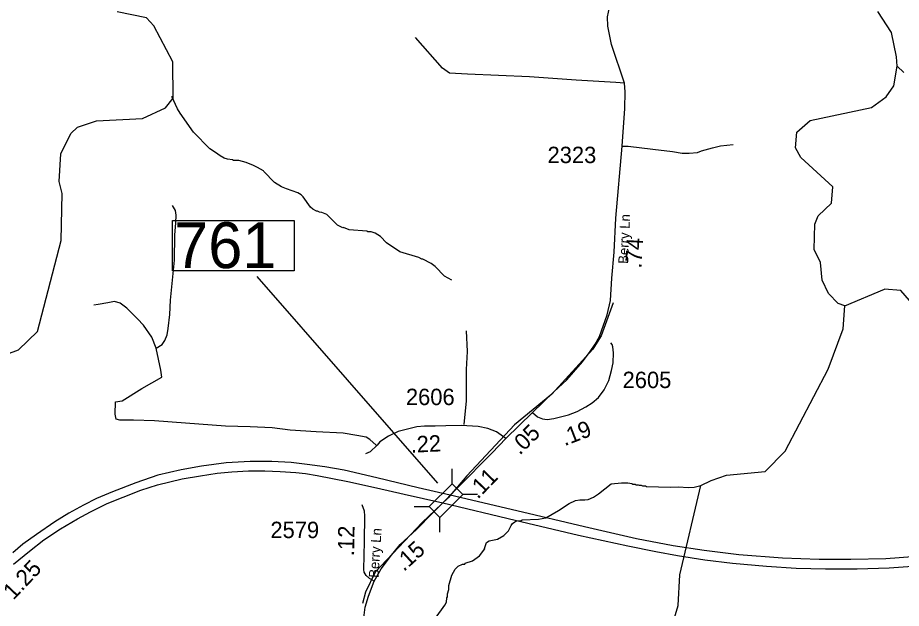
# Model space of a CAD drawing. Extents: x 1248089 to 1457196, y 820910 to 988753.
# Drawn here: x 1413674 to 1420415, y 882572 to 887078 of the extents above; entities that cross this region are included whole.
import ezdxf

# ---------------------------------------------------------------- set-up
doc = ezdxf.new("R2010")
doc.units = 0
for name, color, linetype in [('Exist Hydrographic Creek Single Shore', 7, 'Continuous'), ('Exist Hydrographic Misc Water Feature', 7, 'Continuous'), ('Exist Road Non-System Type 51', 7, 'Continuous'), ('Exist Road Primary US Divided Attributed', 7, 'Continuous'), ('Exist Road Primary US Mileage Hundredths English Label', 7, 'Continuous'), ('Exist Road Secondary Structure Standard Bridge CELL', 7, 'Continuous'), ('Exist Road Secondary Structure Standard Bridge Number Label', 7, 'Continuous'), ('Exist Road Secondary Type 51 Attributed', 7, 'Continuous'), ('Exist Road Secondary Type 51 Label', 7, 'Continuous'), ('Prop GRAU CAT1 Cell', 7, 'Continuous'), ('Prop Lane Lines', 7, 'Continuous')]:
    doc.layers.add(name, color=color, linetype=linetype)

msp = doc.modelspace()

# ---------------------------------------------------------------- linework, layer by layer
at = {"layer": 'Exist Hydrographic Creek Single Shore'}
msp.add_lwpolyline([(1419983.4, 884880.7), (1419933.5, 884898.1), (1419860.5, 884975.1), (1419812.4, 885074.5), (1419798.5, 885209.4), (1419750.5, 885308.9), (1419754.5, 885502.5), (1419780.4, 885567.6), (1419882.4, 885664), (1419893.4, 885788.6), (1419647.4, 886010.3), (1419607.5, 886086.5), (1419617.4, 886204.4), (1419719.4, 886294.4), (1420188.5, 886393.2), (1420298.5, 886473.1), (1420358.5, 886557.2), (1420382.3, 886709.2), (1420379.5, 886780), (1420341.4, 886964.7), (1420235.4, 887124.4)], dxfattribs=at)
at = {"layer": 'Exist Hydrographic Misc Water Feature'}
msp.add_line((1419983.4, 884880.7), (1420286.5, 885005.9), dxfattribs=at)
for points in [[(1414861.3, 886464.5), (1414858.3, 886740.2), (1414713.4, 887015.6), (1414656.4, 887075.8), (1414432.4, 887123.1)], [(1420434.1, 886659.2), (1420382.3, 886709.2)], [(1411969.4, 883518.8), (1412096.3, 883631.1), (1412239.3, 883697.3), (1412498.3, 883741.3), (1412566.4, 883815.4), (1412671.4, 884030), (1412773.4, 884126.3), (1412991.4, 884207.3), (1413211.4, 884370.4), (1413681.4, 884544.8), (1413826.3, 884683), (1414006.4, 885378.6), (1414013.3, 885736.2), (1413990.4, 885828.7), (1414002.4, 886038.6), (1414080.4, 886194.5), (1414131.3, 886242.8), (1414274.4, 886292.4), (1414625.3, 886308.3), (1414801.3, 886390.1), (1414861.3, 886464.5)], [(1416985.8, 885075.4), (1416930.5, 885106.7), (1416860, 885180.3), (1416828.5, 885202.9), (1416765.3, 885236.4), (1416757.3, 885236.6), (1416733.6, 885249.1), (1416590.5, 885292.2), (1416487.9, 885360.6), (1416441.1, 885409.6), (1416401.6, 885434.5), (1416369.8, 885445.2), (1416345.8, 885445.7), (1416338, 885449.9), (1416202.1, 885458.9), (1416160.6, 885477.9), (1416154.4, 885474), (1416115, 885494.9), (1416032.3, 885576.7), (1415993.1, 885591.7), (1415977.1, 885594.1), (1415961.3, 885602.4), (1415953.3, 885602.6), (1415925.6, 885617.1), (1415908, 885631.6), (1415851.7, 885710.8), (1415836, 885727.3), (1415812.3, 885741.7), (1415724.9, 885771.6), (1415685.4, 885788.6), (1415634, 885821.8), (1415551.9, 885903.6), (1415549.5, 885909.2), (1415504.5, 885934.7), (1415472.8, 885951.4), (1415417.4, 885974.6), (1415361.7, 885987.9), (1415321.7, 885988.7), (1415313.8, 885992.9), (1415273.9, 885997.8), (1415250, 886006.3), (1415218.5, 886023), (1415183, 886049.8), (1415139.6, 886076.9), (1415014.3, 886203.7), (1414913.6, 886350), (1414894.3, 886382.4), (1414849.5, 886477.1)], [(1420558.5, 884826.4), (1420411.5, 884996.8), (1420286.5, 885005.9)], [(1417952.4, 880758.9), (1418236.4, 880828.6), (1418399.4, 881442.6), (1418413.4, 881757.4), (1418468.4, 882005.8), (1418599.4, 882295.3), (1418650.5, 882379.7), (1418713.4, 882595.1), (1418726.5, 882828), (1418884.6, 883509.2), (1418965.4, 883548.6), (1419082.4, 883588.9), (1419375.4, 883615.9), (1419528.4, 883770.4), (1419857.4, 884397.3), (1419971.4, 884703.7), (1419983.4, 884880.7)], [(1416861.8, 882497.3), (1416931.9, 882595.7), (1416944.4, 882619.5), (1416949.1, 882651.4), (1416953.2, 882659.3), (1416953.7, 882683.3), (1416962.4, 882715), (1416963.2, 882747), (1416986.8, 882824.5), (1417011.9, 882872), (1417034.3, 882893.5), (1417066.6, 882908.8), (1417084.7, 882910.4), (1417086.8, 882916.4), (1417143.2, 882935.2), (1417196.1, 882973.9), (1417237.2, 883025.1), (1417235.8, 883029.8), (1417250.2, 883074.8), (1417270.5, 883088.3), (1417334.8, 883098.9), (1417383.4, 883127.8), (1417418.2, 883163.1), (1417439.1, 883204.6), (1417449.3, 883218.4), (1417465.6, 883232.1), (1417481.8, 883239.7), (1417513.9, 883242.9), (1417522, 883246.8), (1417646.1, 883252.1), (1417702.4, 883262.8), (1417799.6, 883318.6), (1417880.7, 883370.9), (1417929.2, 883393.8), (1417961.4, 883401.1), (1418001.3, 883400.2), (1418025.3, 883403.7), (1418065.7, 883420.7), (1418106.3, 883445.8), (1418201.5, 883521.4), (1418280.1, 883530), (1418328.1, 883529), (1418360, 883524.3), (1418367.9, 883520.1), (1418383.9, 883519.8), (1418391.8, 883515.6), (1418407.7, 883515.1), (1418415.6, 883511), (1418431.6, 883510.6), (1418439.5, 883506.4), (1418463.5, 883505.9), (1418471.5, 883501.8), (1418655.3, 883497.7), (1418715.4, 883500.4), (1418788.4, 883494), (1418835.3, 883495.7), (1418884.6, 883509.2)]]:
    msp.add_lwpolyline(points, dxfattribs=at)
at = {"layer": 'Exist Road Non-System Type 51'}
for points in [[(1418304.5, 886578.6), (1418238.4, 886583.1), (1417933.9, 886600.9), (1417579.9, 886625.7), (1417105.6, 886646.9), (1416967.5, 886654), (1416914.4, 886693), (1416709.1, 886926.8)], [(1418284.9, 886098.6), (1418332.4, 886098.9), (1418520.5, 886074.5), (1418668.7, 886056.8), (1418743.9, 886045.7), (1418797, 886043.5), (1418861.2, 886050.2), (1418892.1, 886063.4), (1418974, 886085.6), (1419035.9, 886101.1), (1419133.3, 886109.9)], [(1414729.7, 884557.9), (1414777.1, 884586.1), (1414797.6, 884615.1), (1414814.7, 884659.5), (1414823.2, 884707.4), (1414835.1, 884813.3), (1414838.6, 884924.4), (1414871, 885228.6), (1414872.7, 885418.2), (1414881.1, 885514.2), (1414882.8, 885572.3), (1414877.7, 885606.5), (1414855.5, 885644.1)], [(1414729.7, 884557.9), (1414696.7, 884639.7), (1414633, 884731.9), (1414589.1, 884780.3), (1414507.9, 884861.5), (1414455.2, 884901.1), (1414411.4, 884912), (1414360.9, 884903.3), (1414288.5, 884890.1), (1414255.5, 884885.7)], [(1418215.9, 884901.7), (1418124.4, 884651.9), (1418061.8, 884550.2), (1417749.1, 884206), (1417463.7, 883971.2), (1417100.2, 883583.9), (1416959.4, 883415.7), (1416760.1, 883228), (1416401.5, 882847.5), (1416327.2, 882694.9), (1416303.7, 882608.8)], [(1417094.9, 884689.9), (1417102.2, 884531.6), (1417094.9, 884394.4), (1417094.9, 884155.1), (1417077.4, 883975)], [(1414420.8, 884146.8), (1414470.3, 884156.2), (1414622.3, 884250.2), (1414772.6, 884335.6), (1414765.5, 884388.8), (1414729.7, 884557.9)], [(1416409.8, 883816.1), (1416360.8, 883859.8), (1416331.7, 883876.9), (1416261.7, 883890.6), (1416157.6, 883909.4), (1415951, 883917.9), (1415752.9, 883931.6), (1415614.6, 883948.7), (1415447.2, 883957.2), (1415259.4, 883962.4), (1414954.4, 883984.5), (1414718.8, 884001.6), (1414558.3, 884006.7), (1414453.3, 884008.4), (1414424.2, 884015.2), (1414417.4, 884052.8), (1414420.8, 884146.8)]]:
    msp.add_lwpolyline(points, dxfattribs=at)
at = {"layer": 'Exist Road Primary US Divided Attributed'}
for points in [[(1416973, 883435.6), (1416728.8, 883492.7), (1416413.7, 883567.7), (1416165.6, 883625.6), (1416016.3, 883652.8), (1415882.3, 883668.7), (1415760.3, 883684.6), (1415612.7, 883691.4), (1415447.5, 883691.4), (1415265.2, 883681.2), (1415076.2, 883656.2), (1414921.2, 883630.1), (1414742.4, 883587), (1414576.1, 883529.1), (1414397.2, 883462.1), (1414274.1, 883409.9), (1414175.3, 883358.8), (1414064.6, 883298.6), (1413956.7, 883231.6), (1413816.5, 883135.1), (1413714.3, 883061.3), (1413637.7, 882995.5)], [(1413643.3, 882908), (1413763.1, 883007.4), (1413874.4, 883093.7), (1414001, 883178.2), (1414129.9, 883254.9), (1414228.6, 883308.2), (1414356.4, 883371.3), (1414479.6, 883420.7), (1414613.5, 883472.9), (1414741.3, 883513.2), (1414928, 883559.2), (1415068.8, 883584.1), (1415196.6, 883602.9), (1415306.7, 883613.1), (1415435.5, 883620.5), (1415559.3, 883620.5), (1415676.8, 883616.5), (1415796, 883608.6), (1415868.7, 883600.6), (1415959, 883586.4), (1416192.3, 883540.4), (1416412, 883491), (1416621.5, 883443.9), (1416916.6, 883377.8)], [(1421682.7, 883052.9), (1420296.4, 882950.2), (1420030.7, 882943.7), (1419789.3, 882945), (1419508.2, 882955.3), (1419175.8, 882981), (1418910.1, 883014.4), (1418673.9, 883049.1), (1418394, 883103), (1417997.4, 883194.2), (1417481.4, 883314.9), (1416973, 883435.6)], [(1416916.6, 883377.8), (1417469.8, 883244.3), (1417952.5, 883131.3), (1418328.6, 883049.1), (1418542.9, 883005.4), (1418708.5, 882974.6), (1418915.2, 882942.5), (1419128.3, 882916.8), (1419386.3, 882895), (1419612.2, 882879.5), (1419836.9, 882874.4), (1420079.5, 882874.4), (1420322.1, 882882.1), (1420608.3, 882901.4)]]:
    msp.add_lwpolyline(points, dxfattribs=at)
at = {"layer": 'Exist Road Secondary Structure Standard Bridge CELL'}
for p, q in [((1416988.7, 883522.8), (1416989.1, 883635.9)), ((1417068.4, 883442.4), (1417181.6, 883442)), ((1416699.2, 883348.9), (1416812.4, 883348.5)), ((1416893.6, 883153.2), (1416894, 883266.3))]:
    msp.add_line(p, q, dxfattribs=at)
msp.add_lwpolyline([(1416812.4, 883348.5), (1416988.3, 883523.2), (1417069.9, 883441), (1416894, 883266.3)], close=True, dxfattribs=at)
at = {"layer": 'Exist Road Secondary Structure Standard Bridge Number Label'}
msp.add_line((1416878.5, 883526.9), (1415500.8, 885104), dxfattribs=at)
msp.add_lwpolyline([(1414855, 885531.7), (1415784, 885531.7), (1415784, 885147.6), (1414855, 885147.6)], close=True, dxfattribs=at)
at = {"layer": 'Exist Road Secondary Type 51 Attributed'}
for points in [[(1417600.9, 884065.7), (1417763.1, 884223.4), (1417863, 884316.5), (1417982.2, 884451.6), (1418041.3, 884531.1), (1418079.9, 884587.8), (1418111.7, 884646.9), (1418171.8, 884811.5), (1418196.8, 884920.5), (1418205.9, 885090.8), (1418223.3, 885290.6), (1418238.1, 885549.1), (1418284.9, 886098.6), (1418307, 886386.6), (1418309.5, 886512.2), (1418304.5, 886578.6), (1418203.6, 886873.4), (1418176.7, 887012.8), (1418174.2, 887084.2), (1418189, 887155.6), (1418257.8, 887423.9), (1418311.9, 887612.1), (1418326.7, 887681), (1418331.4, 887729.2)], [(1417600.9, 884065.7), (1417640.4, 884032.4), (1417677.4, 884017.6), (1417712.5, 884013.9), (1417764.2, 884021.3), (1417876.9, 884049.1), (1417943.4, 884074.9), (1418008, 884108.2), (1418056, 884139.6), (1418105.9, 884180.3), (1418148.4, 884239.4), (1418183.5, 884309.7), (1418203.8, 884385.4), (1418216.8, 884444.6), (1418218.6, 884520.4), (1418214.9, 884566.6), (1418209.4, 884585), (1418198.3, 884598)], [(1417398.8, 883867), (1417600.9, 884065.7)], [(1417398.8, 883867), (1417327.6, 883918.4), (1417260.6, 883944.6), (1417187.8, 883959.2), (1417056.7, 883968), (1416940.2, 883965), (1416858.6, 883962.1), (1416777.1, 883962.1), (1416718.8, 883956.3), (1416649, 883938.8), (1416576.1, 883921.3), (1416503.3, 883886.4), (1416436.3, 883842.7), (1416416, 883816.4), (1416362.5, 883767.4), (1416327.9, 883751.3)], [(1416973, 883435.6), (1417112.5, 883575.1), (1417212.4, 883677.2), (1417294.2, 883759), (1417398.8, 883867)], [(1416916.6, 883377.8), (1416946.2, 883405.2), (1416973, 883435.6)], [(1416393.4, 882779.3), (1416357.1, 882800.2), (1416332.4, 882822.2), (1416317.2, 882848), (1416314, 882869.4), (1416319.8, 883082.1), (1416322.8, 883277.3), (1416319.8, 883312.3), (1416302.4, 883361.8)], [(1416393.4, 882779.3), (1416447.7, 882872.8), (1416525, 882977.3), (1416590.8, 883059), (1416715.7, 883172.6), (1416840.6, 883302), (1416916.6, 883377.8)], [(1416275.9, 881123.1), (1416279.5, 881306.3), (1416279.5, 881417.1), (1416289.3, 881803.6), (1416291.8, 881968.5), (1416300.7, 882345.3), (1416313, 882478.6), (1416325.3, 882580.2), (1416350.1, 882666.2), (1416393.4, 882779.3)]]:
    msp.add_lwpolyline(points, dxfattribs=at)

# ---------------------------------------------------------------- texts
at = {"layer": 'Exist Road Primary US Mileage Hundredths English Label'}
msp.add_text('1.25', height=125, rotation=46.65549, dxfattribs=at).set_placement((1413641.3, 882630.5))
at = {"layer": 'Exist Road Secondary Structure Standard Bridge Number Label'}
msp.add_text('761', height=350, dxfattribs=at).set_placement((1414867.5, 885167.4))
at = {"layer": 'Exist Road Secondary Type 51 Label'}
for rotation, p in [(87.60309, (1418330.7, 885199.2)), (86.40404, (1416426.9, 882803.4))]:
    msp.add_text('Berry Ln', height=75, rotation=rotation, dxfattribs=at).set_placement(p)
at = {"layer": 'Prop GRAU CAT1 Cell'}
for s, rotation, p in [('.74', 86.73225, (1418432, 885163.3)), ('.19', 21.2605, (1417846.6, 883808.7)), ('.05', 44.51556, (1417503.7, 883736.2)), ('.22', 2.73375, (1416674.6, 883758.9)), ('.11', 45.64374, (1417184.1, 883400.6)), ('.12', 89.14558, (1416240.6, 882969.8)), ('.15', 42.27369, (1416620.1, 882848.7))]:
    msp.add_text(s, height=125, rotation=rotation, dxfattribs=at).set_placement(p)
at = {"layer": 'Prop Lane Lines'}
for s, p in [('2323', (1417716.2, 885968.8)), ('2605', (1418288.8, 884252.5)), ('2606', (1416635.7, 884122.7)), ('2579', (1415602, 883108.1))]:
    msp.add_text(s, height=125, dxfattribs=at).set_placement(p)

doc.saveas('drawing.dxf')
